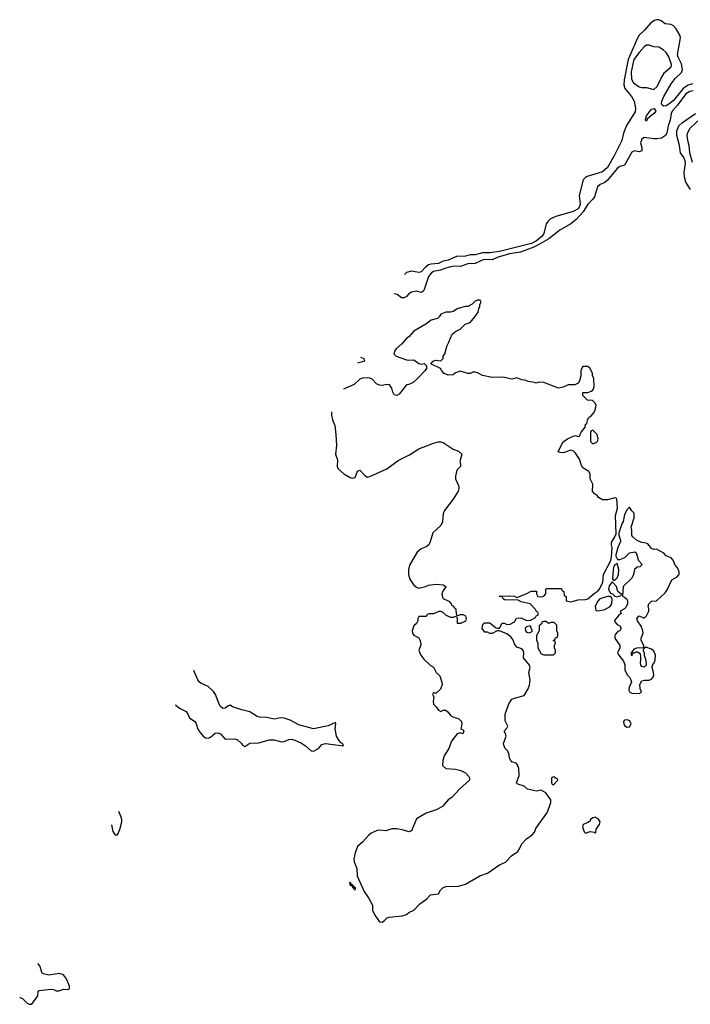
# Model space of a CAD drawing. Header units: inches. Extents: x 2106670 to 2322961, y 36024 to 224899.
# Tile 264 of 281: x 2249532 to 2255007, y 215762 to 223795. Entities that reach past the tile are written whole.
import ezdxf

# ---------------------------------------------------------------- set-up
doc = ezdxf.new("R2010")
doc.units = ezdxf.units.IN
doc.header["$MEASUREMENT"] = 0
for name, color, linetype in [('C2241', 7, 'Continuous'), ('C2251', 7, 'Continuous'), ('C2252', 7, 'Continuous')]:
    doc.layers.add(name, color=color, linetype=linetype)

msp = doc.modelspace()

# ---------------------------------------------------------------- linework, layer by layer
at = {"layer": 'C2241', "color": 5, "elevation": 60}
msp.add_lwpolyline([(2249531.7, 215817), (2249536.9, 215816.9), (2249554, 215810), (2249594, 215770), (2249610, 215762), (2249630, 215762), (2249679, 215830), (2249682, 215870), (2249690, 215876), (2249790, 215884.7), (2249810, 215882), (2249830, 215871.3), (2249850, 215871.3), (2249890, 215884.7), (2249930, 215882), (2249938, 215890), (2249938, 215910), (2249914, 215970), (2249890, 216002), (2249854, 216014), (2249770, 215999), (2249726, 216010), (2249715.3, 216015.3), (2249695.6, 216075.6), (2249680.5, 216096.3)], dxfattribs=at)
at = {"layer": 'C2251', "color": 5}
for points, elevation in [([(2253112.5, 220000), (2253117.3, 219990), (2253117.3, 219970), (2253110.5, 219949.5), (2253070, 219884), (2252998.8, 219790), (2252990, 219766), (2252982.8, 219697.2), (2252970.9, 219669.1), (2252904.7, 219610), (2252883.5, 219536.5), (2252871.3, 219510), (2252850, 219494), (2252810, 219479), (2252778, 219450), (2252715.3, 219344.7), (2252704.7, 219310), (2252704.7, 219290), (2252706, 219270), (2252718, 219230), (2252750, 219182), (2252770, 219164.7), (2252790, 219158), (2252846, 219170), (2252870, 219181), (2252930, 219191), (2252990, 219184.7), (2253010, 219172), (2253010.9, 219169.1), (2252986.4, 219133.6), (2252978, 219110), (2252983.6, 219083.6), (2252990, 219074), (2253034, 219050), (2253054, 219030), (2253058, 219018), (2253074, 219010), (2253078, 218998), (2253090, 218994), (2253098, 218938), (2253110, 218934), (2253130, 218942), (2253150, 218942), (2253171.6, 218931.6), (2253176, 218910), (2253170.9, 218889.1), (2253130, 218868), (2253106, 218870), (2253106, 218910), (2253102, 218922), (2253090, 218926), (2253070, 218918), (2253050, 218918), (2253010, 218938), (2252990, 218958), (2252970, 218968), (2252952.7, 218967.3), (2252910, 218948), (2252872.7, 218947.3), (2252858, 218942), (2252854, 218930), (2252847.3, 218927.3), (2252790, 218926), (2252782, 218910), (2252782, 218890), (2252771.3, 218870), (2252750, 218849.3), (2252735.8, 218810), (2252739.3, 218790), (2252750, 218774), (2252790.8, 218750.8), (2252801, 218730), (2252805.4, 218694.6), (2252791.3, 218650), (2252806, 218610), (2252830, 218578), (2252885.4, 218525.4), (2252910, 218514), (2252932, 218470), (2252962, 218442), (2252978, 218390), (2252981, 218370), (2252967.1, 218332.9), (2252930, 218298), (2252910, 218306), (2252903.6, 218296.4), (2252902, 218290), (2252911.6, 218271.6), (2252906, 218230), (2252911, 218210), (2252931.3, 218190), (2252950, 218162), (2252970, 218152), (2252990, 218161), (2253010, 218161), (2253030, 218144.7), (2253050, 218118), (2253067.1, 218107.1), (2253116, 218090), (2253138, 218070), (2253141, 218050), (2253134, 218010), (2253150, 218002), (2253158, 217990), (2253150, 217969.2), (2253130, 217978), (2253102, 217970), (2253056, 217910), (2253034.8, 217850), (2252996, 217790), (2252986, 217750), (2252984.7, 217710), (2253010, 217684.7), (2253090, 217681), (2253134, 217670), (2253170.9, 217650.9), (2253199.8, 217619.8), (2253204.7, 217610), (2253204.7, 217590), (2253122.8, 217517.2), (2253061, 217450), (2253030, 217429), (2252983.5, 217376.5), (2252932, 217350), (2252850, 217321.2), (2252770, 217275.3), (2252730, 217178), (2252710, 217169), (2252664, 217184), (2252610, 217193.2), (2252570, 217193.2), (2252522, 217178), (2252470, 217184), (2252450, 217181.2), (2252401.4, 217158.6), (2252379.8, 217140.2), (2252333.2, 217086.8), (2252290.6, 217049.4), (2252270, 216998), (2252260.5, 216950), (2252263.1, 216923.1), (2252283, 216870), (2252288, 216810), (2252294.4, 216790), (2252343.4, 216683.4), (2252380.7, 216630), (2252411, 216570), (2252411, 216530), (2252430.8, 216490), (2252470, 216436), (2252490, 216431), (2252510, 216446), (2252532.9, 216467.1), (2252546.8, 216473.2), (2252655.5, 216484.5), (2252690, 216494.8), (2252710, 216510.7), (2252750, 216530.8), (2252797.7, 216582.3), (2252856.6, 216623.4), (2252886, 216654), (2252950, 216664.7), (2252966.3, 216693.7), (2252986.6, 216713.4), (2253010, 216722.8), (2253112.9, 216727.1), (2253170, 216741), (2253289.5, 216810.5), (2253350, 216831), (2253450, 216900.7), (2253498.3, 216921.7), (2253546, 216974), (2253597.2, 217010), (2253612.7, 217030), (2253630, 217071), (2253670, 217111), (2253716.5, 217143.5), (2253733.6, 217166.4), (2253744.7, 217195.3), (2253842, 217330), (2253867.3, 217407.3), (2253868, 217430), (2253828.4, 217488.4), (2253790, 217508), (2253750, 217502), (2253678, 217518), (2253650, 217542), (2253598, 217558), (2253588.4, 217568.4), (2253608.7, 217630), (2253607.3, 217687.3), (2253596.4, 217716.4), (2253586, 217730), (2253550, 217739), (2253541.2, 217750), (2253529.4, 217770), (2253526, 217810), (2253514, 217830), (2253494, 217850), (2253483.1, 217876.9), (2253482, 217890), (2253502, 217950), (2253496.4, 217976.4), (2253486, 217990), (2253510, 218014), (2253518, 218030), (2253495.3, 218075.3), (2253494, 218130), (2253525.6, 218214.4), (2253549.2, 218250.8), (2253570, 218261), (2253650, 218282), (2253683.1, 218336.9), (2253693.6, 218366.4), (2253699.3, 218410), (2253689, 218470), (2253699, 218510), (2253694, 218530), (2253644, 218590), (2253648.7, 218630), (2253642, 218650), (2253630, 218662), (2253590, 218675.3), (2253570, 218704), (2253558, 218738), (2253541.5, 218761.5), (2253510, 218785.2), (2253450, 218808), (2253430, 218808), (2253390, 218788.7), (2253370, 218788.7), (2253350, 218798), (2253330, 218798), (2253308.4, 218828.4), (2253308.9, 218851.1), (2253318, 218870), (2253325.2, 218874.8), (2253370, 218874.8), (2253416.9, 218836.9), (2253430, 218831.3), (2253448, 218832), (2253470, 218872), (2253490, 218872), (2253510, 218862), (2253536.4, 218863.6), (2253570, 218882), (2253588, 218912), (2253625.2, 218914.8), (2253670, 218894.8), (2253703.1, 218896.9), (2253742, 218918), (2253750, 218934), (2253762, 218938), (2253766, 218950), (2253762, 218962), (2253750, 218966), (2253744, 218984), (2253698, 219030), (2253626.3, 219046.3), (2253600.4, 219060.4), (2253490, 219062), (2253478, 219070), (2253470, 219086), (2253450, 219088), (2253446, 219090), (2253448.9, 219091.1), (2253530, 219096), (2253570.9, 219090.9), (2253590, 219082), (2253666, 219110), (2253708.4, 219131.6), (2253750, 219132), (2253752, 219110), (2253762, 219090), (2253790, 219086), (2253810, 219092), (2253828, 219110), (2253826, 219150), (2253830, 219154), (2253954, 219154), (2253958, 219138), (2253974, 219130), (2253978, 219098), (2253994, 219090), (2253994, 219054), (2254030, 219046), (2254090, 219062.8), (2254150, 219064), (2254170, 219071), (2254223.7, 219116.3), (2254250, 219131), (2254265.2, 219150), (2254292.9, 219207.1), (2254299, 219270), (2254357.2, 219382.8), (2254364, 219410), (2254369.1, 219489.1), (2254362, 219510), (2254362, 219530), (2254388.7, 219570), (2254400.4, 219599.6), (2254397, 219750), (2254412, 219810), (2254408, 219888), (2254390, 219895.3), (2254330, 219878), (2254290, 219878), (2254256.4, 219896.4), (2254248, 219910), (2254225.6, 219925.6), (2254209.2, 219949.2), (2254209.9, 220000)], 60), ([(2250804.1, 218205.6), (2250837.3, 218177.3), (2250890, 218149.7), (2250905.3, 218130), (2250918.4, 218098.4), (2250961.4, 218070), (2250970, 218059.1), (2250987.2, 218007.2), (2251002.3, 217982.3), (2251030, 217949.6), (2251050, 217936.4), (2251070, 217934.2), (2251090, 217942), (2251127, 217973), (2251150, 217975.6), (2251170, 217969.8), (2251210, 217924.5), (2251288.6, 217928.6), (2251310, 217921), (2251342.6, 217890), (2251350, 217875.8), (2251370, 217864.5), (2251410, 217893.7), (2251484.8, 217895.2), (2251570, 217919.9), (2251610, 217918.8), (2251670, 217902.4), (2251690, 217905), (2251730, 217923.4), (2251750, 217925.1), (2251778.4, 217918.4), (2251832.9, 217892.9), (2251866, 217870), (2251910, 217829.7), (2251930, 217826.2), (2251970, 217848.5), (2251999.4, 217880.6), (2252028.9, 217891.1), (2252176, 217870), (2252167.7, 217890), (2252155.2, 217895.2), (2252135.9, 217915.9), (2252117.8, 217950), (2252107.5, 218010), (2252113.8, 218050), (2252110, 218060.7), (2252050, 218033.1), (2251930, 218008.7), (2251810, 218042), (2251739.4, 218079.4), (2251690, 218096.6), (2251661.9, 218098.1), (2251610, 218088.9), (2251550, 218101.8), (2251490, 218103.8), (2251470, 218108.9), (2251410, 218147.4), (2251344.1, 218164.1), (2251270, 218190.3), (2251250, 218203.1), (2251230, 218194.9), (2251210, 218177), (2251190, 218174.7), (2251170, 218192.8), (2251159, 218210), (2251130.2, 218290), (2251114.5, 218314.5), (2251070, 218354.2), (2251010, 218380.9), (2250998.7, 218390), (2250985.8, 218410), (2250953.4, 218485.8)], 40), ([(2250282.4, 217226.2), (2250292.4, 217172.4), (2250299.2, 217159.2), (2250310, 217146), (2250330, 217146), (2250350.6, 217189.4), (2250365.4, 217250), (2250365.7, 217270), (2250361, 217290), (2250340.8, 217335.9)], 40)]:
    msp.add_lwpolyline(points, dxfattribs=dict(at, elevation=elevation))
at = {"layer": 'C2251', "color": 5, "elevation": 60}
for points in [[(2254510, 219818), (2254490, 219798), (2254470, 219758), (2254458.8, 219701.2), (2254450, 219688), (2254422, 219610), (2254422, 219590), (2254438, 219550), (2254436.9, 219536.9), (2254416, 219490), (2254398, 219430), (2254399.6, 219419.6), (2254411.3, 219391.3), (2254431, 219391), (2254473.3, 219406.7), (2254510, 219444.7), (2254553.7, 219453.7), (2254565.4, 219445.4), (2254583.5, 219383.5), (2254614, 219350), (2254594, 219330), (2254572, 219328), (2254551.3, 219308.7), (2254544, 219270), (2254530, 219239), (2254457.3, 219170), (2254452.7, 219092.7), (2254470, 219084.7), (2254487.1, 219067.1), (2254494, 219054), (2254494.8, 219030), (2254481, 218999), (2254470, 218988), (2254434, 218970), (2254442, 218950), (2254423.5, 218936.5), (2254386.8, 218893.2), (2254390, 218882), (2254410, 218862), (2254431.1, 218851.1), (2254442, 218830), (2254431.3, 218810), (2254416, 218804), (2254396.9, 218783.1), (2254391.3, 218770), (2254391.3, 218750), (2254432, 218690), (2254432, 218670), (2254412, 218630), (2254422, 218610), (2254462, 218562), (2254471, 218531), (2254470.8, 218490), (2254490, 218451.3), (2254510.8, 218430.8), (2254521, 218410), (2254526, 218390), (2254506.8, 218350), (2254504.5, 218324.5), (2254512, 218310), (2254530, 218301), (2254590, 218298), (2254608, 218310), (2254598, 218338), (2254593.2, 218370), (2254610, 218402), (2254633.2, 218406.8), (2254670, 218405.5), (2254690, 218415.5), (2254702.9, 218430), (2254707.8, 218450), (2254706.3, 218470), (2254694.5, 218510), (2254698, 218530), (2254711.3, 218548.7), (2254718.4, 218570), (2254723, 218610), (2254710, 218642), (2254690, 218659.6), (2254643.6, 218676.4), (2254631.3, 218668.7), (2254622, 218658), (2254622, 218650), (2254630.8, 218630.8), (2254630.8, 218610), (2254642.8, 218570), (2254646, 218530), (2254630, 218514), (2254610, 218518), (2254604, 218530), (2254599, 218550), (2254604, 218570), (2254603.1, 218603.1), (2254599, 218619), (2254590, 218628), (2254576.4, 218636.4), (2254563.6, 218636.4), (2254547.3, 218627.3), (2254532.7, 218627.3), (2254530, 218606), (2254526, 218610), (2254526, 218630), (2254550, 218662), (2254570, 218671), (2254626, 218674), (2254628, 218690), (2254605.2, 218730), (2254605.2, 218750), (2254620.9, 218790), (2254619.3, 218810), (2254606.3, 218846.3), (2254575.3, 218890), (2254568.7, 218910), (2254590, 218932), (2254630, 218912), (2254650, 218932), (2254668.7, 218970), (2254668.7, 218990), (2254662, 219010), (2254668, 219030), (2254690, 219051.3), (2254730, 219054), (2254800.4, 219119.6), (2254816.4, 219143.6), (2254854.6, 219225.4), (2254898, 219250), (2254910, 219262), (2254915.3, 219270), (2254915.3, 219290), (2254903.1, 219323.1), (2254883.7, 219343.7), (2254866.3, 219386.3), (2254850, 219404), (2254810, 219422), (2254790, 219442), (2254730, 219475.3), (2254710, 219474), (2254690, 219482), (2254659.3, 219519.3), (2254645.6, 219525.6), (2254608, 219530), (2254568, 219550), (2254536.4, 219576.4), (2254528, 219588), (2254529, 219630), (2254524, 219656), (2254548, 219730), (2254548, 219770), (2254528.9, 219788.9)], [(2254410, 219358), (2254390, 219348), (2254382.8, 219337.2), (2254376, 219310), (2254372, 219232), (2254382, 219222), (2254390, 219222), (2254410, 219242), (2254421.2, 219270), (2254422.7, 219310)], [(2254370, 219208), (2254343.5, 219176.5), (2254338.8, 219150), (2254341.4, 219141.4), (2254356, 219116), (2254372, 219110), (2254390, 219092), (2254410, 219086.8), (2254442, 219098), (2254446, 219110), (2254430, 219115.3), (2254415.3, 219130), (2254405.2, 219170)], [(2254329.3, 219089.3), (2254268.5, 219071.5), (2254250.4, 219050), (2254231, 219010), (2254234, 218974), (2254251.6, 218971.6), (2254310, 218983), (2254351.9, 219008.1), (2254366.6, 219030), (2254369.2, 219069.2), (2254362, 219082), (2254349.2, 219089.2)], [(2253690, 218848), (2253670, 218842), (2253658, 218830), (2253661, 218810), (2253670, 218798), (2253690, 218792), (2253710, 218802), (2253718, 218810), (2253706, 218834), (2253706, 218846)], [(2253830, 218886), (2253810, 218886), (2253798, 218882), (2253792.7, 218867.3), (2253774, 218850), (2253772, 218810), (2253752, 218770), (2253752, 218730), (2253762, 218710), (2253762, 218670), (2253790, 218622), (2253810, 218614), (2253890, 218614), (2253906, 218630), (2253906, 218650), (2253898, 218670), (2253898, 218690), (2253906, 218710), (2253902, 218722), (2253886, 218730), (2253902, 218738), (2253907.3, 218752.7), (2253922, 218758), (2253926, 218770), (2253926, 218790), (2253918, 218810), (2253916.4, 218856.4), (2253896.4, 218876.4), (2253870, 218878), (2253850, 218868)], [(2254490, 218084), (2254470, 218079), (2254461, 218070), (2254462.8, 218050), (2254470, 218038), (2254490, 218022.8), (2254510, 218026), (2254524, 218050), (2254514.2, 218074.2)], [(2253898, 217618), (2253883.6, 217616.4), (2253874, 217610), (2253874, 217570), (2253878, 217558), (2253890, 217554), (2253926, 217590), (2253922, 217602), (2253907.3, 217607.3)], [(2254230, 217289.3), (2254210, 217283.7), (2254190.8, 217270), (2254185.4, 217254.6), (2254174, 217250), (2254174, 217246), (2254132, 217230), (2254127.3, 217210), (2254138.8, 217170), (2254150, 217158.8), (2254190, 217171), (2254225.2, 217165.2), (2254230, 217158), (2254235.1, 217164.9), (2254238, 217190), (2254264.5, 217230), (2254269.4, 217250), (2254254.9, 217274.9)], [(2252230, 216758), (2252224.7, 216750), (2252230, 216734), (2252238, 216738), (2252234, 216730), (2252244.7, 216724.7), (2252250, 216714), (2252258, 216718), (2252254, 216710), (2252270, 216694), (2252273.6, 216713.6), (2252260.4, 216720.4), (2252250, 216738), (2252240.4, 216740.4)]]:
    msp.add_lwpolyline(points, close=True, dxfattribs=at)
at = {"layer": 'C2252', "color": 5}
for points, elevation in [([(2255027.3, 223272.7), (2254990, 223261.8), (2254947, 223233), (2254870, 223136.7), (2254830, 223106.8), (2254810, 223093.7), (2254790, 223089.4), (2254777.7, 223097.7), (2254772, 223110), (2254773.1, 223130), (2254789.9, 223170), (2254849.2, 223270.8), (2254883.3, 223316.7), (2254934.4, 223365.6), (2254943.5, 223390), (2254935, 223435), (2254907.2, 223490), (2254902, 223510), (2254924.8, 223630), (2254925.7, 223650), (2254920.1, 223670), (2254890, 223721.8), (2254870, 223746.2), (2254850, 223755.6), (2254802.6, 223762.6), (2254770, 223787.2), (2254750, 223795), (2254730, 223795.4), (2254713, 223790), (2254683.7, 223770), (2254632.8, 223710), (2254590, 223669.9), (2254574.2, 223645.8), (2254499.7, 223470), (2254466.1, 223306.1), (2254463, 223263), (2254473.1, 223233.1), (2254525.2, 223170), (2254548.5, 223130), (2254558.5, 223070), (2254555.5, 223044.5), (2254486.5, 222933.5), (2254461.9, 222870), (2254447.1, 222810), (2254388.2, 222690), (2254330, 222590.5), (2254290, 222554.4), (2254164.9, 222515.1), (2254151.4, 222508.6), (2254133.2, 222490), (2254099.8, 222360.2), (2254106.5, 222290), (2254102, 222270), (2254090, 222252.4), (2254050, 222230.6), (2253909.1, 222190.9), (2253866.5, 222170), (2253844.4, 222150), (2253831.1, 222130), (2253809.5, 222050), (2253798, 222030), (2253751.8, 221990), (2253710, 221968.2), (2253450, 221903.1), (2253370, 221892.8), (2253310, 221891.9), (2253250, 221876.6), (2253210, 221875.9), (2253170, 221867.2), (2253097.9, 221862.1), (2253030, 221833), (2252990, 221825.1), (2252950, 221806.2), (2252890, 221801), (2252870, 221794), (2252844.1, 221775.9), (2252810, 221739.3), (2252790, 221733.1), (2252730, 221744.8), (2252690, 221733), (2252673.3, 221715.8)], 20), ([(2255030, 223214.2), (2255003.6, 223210), (2254970, 223189.9), (2254901.7, 223098.3), (2254857.7, 223050), (2254850.2, 223030), (2254843.5, 222976.5), (2254824.7, 222930), (2254814, 222870), (2254803.8, 222850), (2254770.7, 222830), (2254736.7, 222823.3), (2254710, 222822.1), (2254630, 222833.1), (2254610, 222821.6), (2254598.8, 222790), (2254610.1, 222750), (2254610, 222725.8), (2254590, 222717), (2254550, 222726.6), (2254530, 222714), (2254470, 222609.6), (2254430, 222598.4), (2254410, 222582), (2254330, 222485.2), (2254310, 222468.4), (2254270.1, 222449.9), (2254250, 222432.7), (2254223.8, 222350), (2254209.6, 222330), (2254169.5, 222290.5), (2254133.2, 222226.8), (2254075.9, 222164.1), (2254030, 222129.2), (2253941.6, 222078.4), (2253851.3, 222008.7), (2253776.2, 221963.8), (2253730, 221940.2), (2253621.3, 221898.8), (2253530, 221884.9), (2253430, 221855.1), (2253390, 221835.9), (2253322.3, 221837.7), (2253250, 221807.4), (2253190, 221803), (2253130, 221781.6), (2253083.2, 221783.2), (2253050, 221779.1), (2253010, 221769.4), (2252967.8, 221752.2), (2252910, 221741), (2252890, 221728.5), (2252870, 221701.4), (2252830, 221586.4), (2252822.4, 221577.6), (2252810, 221570.5), (2252770, 221579.7), (2252730, 221573.4), (2252710, 221559.9), (2252690, 221537.2), (2252670, 221525), (2252650, 221525.5), (2252612.3, 221552.3), (2252590, 221557.4), (2252588.9, 221557.3)], 40), ([(2255008.7, 222410), (2254969.4, 222469.4), (2254958.8, 222510), (2254957.6, 222550), (2254966.1, 222626.1), (2254963.4, 222643.4), (2254952.9, 222670), (2254927.6, 222710), (2254917.4, 222770), (2254895.3, 222850), (2254897.4, 222890), (2254912.1, 222930), (2254942.1, 222957.9), (2255047.9, 223030)], 40), ([(2255024.1, 222630), (2255002, 222710), (2254997.9, 222770), (2254986.2, 222810), (2254981.8, 222850), (2254985.7, 222874.3), (2255005.1, 222910), (2255089.6, 222990.4)], 20), ([(2254209.9, 220000), (2254210, 220006), (2254188, 220050), (2254188, 220090), (2254178, 220110), (2254130, 220138), (2254118, 220158), (2254102, 220210), (2254070, 220258), (2254050, 220278), (2254030, 220282), (2253970, 220262), (2253943.1, 220263.1), (2253928.7, 220270), (2253935.3, 220290), (2253969.4, 220350.6), (2254003.7, 220376.3), (2254050, 220398), (2254070, 220402), (2254090, 220394), (2254102, 220398), (2254115.3, 220430), (2254148, 220470), (2254150, 220494), (2254162, 220498), (2254168, 220530), (2254178, 220550), (2254197.2, 220562.8), (2254215.5, 220584.5), (2254228.7, 220610), (2254238, 220650), (2254228.4, 220668.4), (2254207.3, 220687.3), (2254166, 220690), (2254128, 220730), (2254130, 220754), (2254170, 220754), (2254196.4, 220763.6), (2254210, 220774), (2254220.4, 220799.6), (2254218, 220870), (2254208, 220890), (2254208, 220910), (2254188.4, 220948.4), (2254170, 220966), (2254130, 220966), (2254123.6, 220956.4), (2254112, 220930), (2254112, 220890), (2254102, 220850), (2254091.3, 220828.7), (2254063.6, 220816.4), (2254010, 220815.3), (2253970, 220798), (2253930, 220789), (2253810, 220835.3), (2253770, 220838), (2253748.9, 220828.9), (2253735.3, 220835.3), (2253683.1, 220843.1), (2253654.6, 220854.6), (2253630, 220858), (2253590, 220874), (2253550, 220862), (2253478.6, 220878.6), (2253390, 220877.2), (2253310, 220893.2), (2253270, 220914), (2253250, 220919), (2253230, 220919), (2253210, 220909), (2253190, 220909), (2253130, 220928.7), (2253090, 220914), (2253070, 220899), (2253030, 220894), (2252998, 220910), (2252978, 220930), (2252966, 220950), (2252887.3, 220987.3), (2252906, 221010), (2252930, 221018), (2252970, 221012), (2252988, 221030), (2252988.7, 221050), (2253002, 221070), (2253022, 221138), (2253036.5, 221163.5), (2253062, 221230), (2253090, 221251.3), (2253128, 221270), (2253169.2, 221310.8), (2253210, 221326), (2253248.7, 221370), (2253275.3, 221410), (2253280.4, 221439.6), (2253287.3, 221452.7), (2253288, 221472), (2253298, 221490), (2253290, 221506), (2253270, 221506), (2253250, 221498), (2253225.4, 221474.6), (2253190, 221455.3), (2253170, 221455.3), (2253110, 221439), (2253070, 221415.3), (2253050, 221408.7), (2253010, 221408.7), (2252970, 221394), (2252956, 221370), (2252942, 221358), (2252890, 221344), (2252848.1, 221311.9), (2252750, 221254), (2252710.7, 221209.3), (2252687.9, 221192.1), (2252650.4, 221149.6), (2252606, 221110), (2252591.3, 221090), (2252586, 221070), (2252604.7, 221050), (2252690, 221020.5), (2252710, 221017.3), (2252750, 221020.7), (2252790, 220991.3), (2252810, 220984.7), (2252834, 220990), (2252854, 220970), (2252852, 220950), (2252838, 220930), (2252785.8, 220874.2), (2252743.4, 220836.6), (2252710, 220819.3), (2252690, 220816.2), (2252630, 220739.5), (2252610, 220729.5), (2252590, 220735.1), (2252576.9, 220756.9), (2252569.6, 220790), (2252550, 220817.6), (2252530, 220819.7), (2252490, 220811), (2252470, 220812.4), (2252445.2, 220825.2), (2252410, 220861.6), (2252390, 220871.5), (2252370, 220873.3), (2252330, 220869.6), (2252310, 220862), (2252262.3, 220817.7), (2252175.2, 220780.3)], 60), ([(2252314.9, 221042.6), (2252340.3, 221030), (2252346.4, 221010), (2252288.3, 220992.7)], 40), ([(2252077, 220595.9), (2252077.3, 220570), (2252086, 220530), (2252104.2, 220484.2), (2252113.7, 220410), (2252118.4, 220321.6), (2252111, 220250), (2252125.4, 220205.4), (2252124.7, 220150), (2252132, 220130), (2252178, 220090), (2252230, 220061), (2252250, 220056), (2252270, 220061), (2252290, 220111), (2252310, 220118.8), (2252350, 220076.3), (2252370, 220062), (2252390, 220067.7), (2252529, 220130), (2252621.7, 220198.3), (2252715.3, 220244.7), (2252790, 220294), (2252910, 220341), (2252950, 220351), (2252970, 220351), (2252990, 220344.7), (2253070, 220291.3), (2253115.3, 220275.3), (2253142, 220250), (2253124.7, 220190), (2253130.7, 220170.7), (2253130.8, 220150), (2253101.3, 220118.7), (2253088.5, 220070), (2253088.8, 220048.8), (2253112.5, 220000)], 60)]:
    msp.add_lwpolyline(points, dxfattribs=dict(at, elevation=elevation))
for points, elevation in [([(2254670, 223588.6), (2254650, 223587.1), (2254630, 223573), (2254590, 223528.8), (2254545.6, 223470), (2254523.7, 223370), (2254525.3, 223310), (2254541.5, 223281.5), (2254590, 223248.8), (2254610, 223242.9), (2254650, 223241.2), (2254710, 223227.2), (2254737.4, 223250), (2254766.8, 223313.2), (2254796.4, 223363.6), (2254849.3, 223410), (2254853.7, 223430), (2254830, 223493.2), (2254810, 223529), (2254784, 223550), (2254750, 223571.6), (2254710, 223574.8)], 40), ([(2254650, 222967), (2254644, 222970), (2254641.7, 222981.7), (2254648.3, 223011.7), (2254690, 223064.2), (2254712.1, 223072.1), (2254724.6, 223050), (2254712, 223030), (2254697.6, 223022.4), (2254655.6, 222984.4)], 20), ([(2254210, 220446), (2254198, 220442), (2254192.7, 220427.3), (2254192.7, 220352.7), (2254210, 220334), (2254230, 220342), (2254250, 220354), (2254254.6, 220374.6), (2254246, 220410)], 60)]:
    msp.add_lwpolyline(points, close=True, dxfattribs=dict(at, elevation=elevation))

doc.saveas('drawing.dxf')
